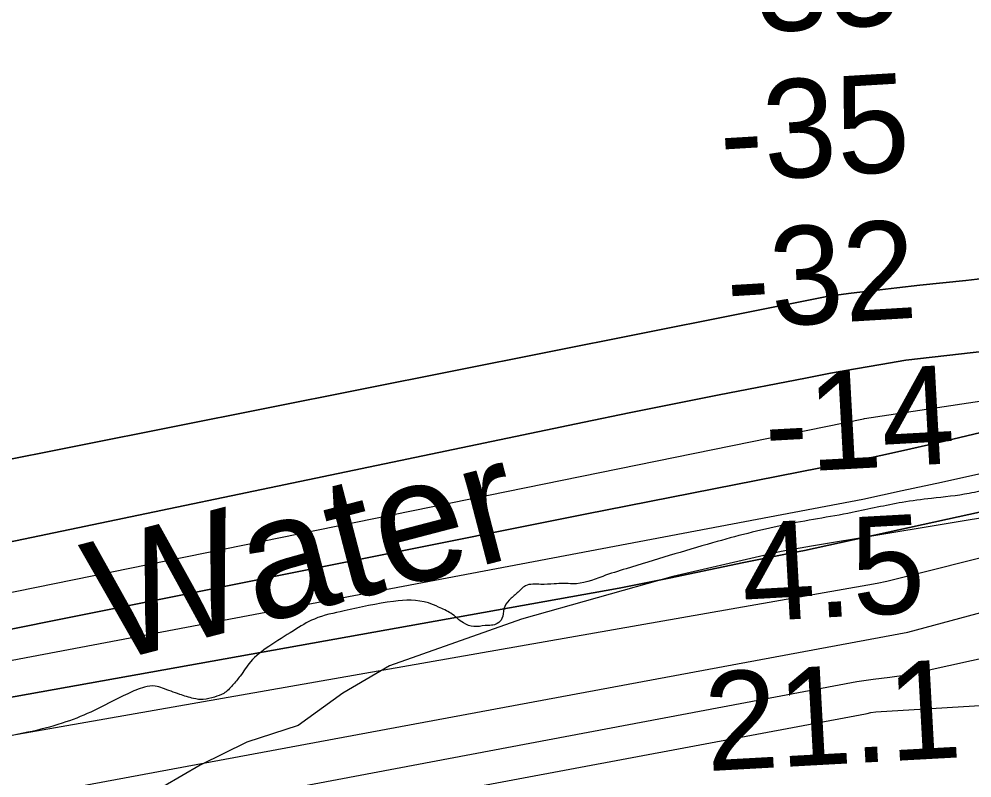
# Model space of a CAD drawing. Extents: x 3445503 to 3483459, y 540493 to 566012.
# Drawn here: x 3462457 to 3463105, y 550273 to 550789 of the extents above; entities that cross this region are included whole.
import ezdxf

# ---------------------------------------------------------------- set-up
doc = ezdxf.new("R2010")
doc.units = 0
for name, color, linetype in [('V-RIVR-EDGE', 7, 'Continuous'), ('V-RIVR-IDEN', 7, 'Continuous'), ('V-RIVR-RANG', 7, 'Continuous'), ('V-SITE-VEGE', 7, 'Continuous'), ('V-TOPO-DPTH', 7, 'Continuous'), ('V-TOPO-MINR', 7, 'Continuous'), ('V-TOPO-WATR', 7, 'Continuous')]:
    doc.layers.add(name, color=color, linetype=linetype)

msp = doc.modelspace()

# ---------------------------------------------------------------- linework, layer by layer
at = {"layer": 'V-RIVR-EDGE'}
msp.add_spline([(3464240.76, 550568.22), (3464194.17, 550562.43), (3464170.52, 550559.36), (3464160.09, 550560.08), (3464152.1, 550562.88), (3464144.1, 550559.77), (3464137.84, 550557.01), (3464132.61, 550553.54), (3464120.44, 550551.84), (3464111.75, 550549.77), (3464091.59, 550551.21), (3464071.09, 550554.74), (3464053.36, 550554.43), (3464011.29, 550553.84), (3463955.31, 550548.07), (3463935.83, 550543.95), (3463926.09, 550539.11), (3463922.24, 550531.47), (3463921.87, 550521.39), (3463920.11, 550511.66), (3463915.92, 550505.41), (3463903.4, 550501.97), (3463893.32, 550502.69), (3463886.03, 550507.57), (3463876.67, 550518.02), (3463871.82, 550526.73), (3463860.71, 550532.66), (3463854.46, 550531.98), (3463843.32, 550529.23), (3463836.02, 550528.9), (3463822.12, 550529.63), (3463812.04, 550532.09), (3463805.09, 550530.71), (3463800.56, 550526.9), (3463796.04, 550525.17), (3463792.21, 550525.18), (3463785.97, 550530.07), (3463777.63, 550533.91), (3463755.74, 550536.75), (3463735.23, 550537.84), (3463700.81, 550536.88), (3463663.61, 550531.76), (3463638.57, 550527.65), (3463632.65, 550525.23), (3463623.61, 550524.21), (3463615.62, 550525.62), (3463608.32, 550525.29), (3463599.27, 550522.88), (3463591.95, 550516.29), (3463587.08, 550514.57), (3463580.14, 550517.02), (3463569.72, 550522.26), (3463566.94, 550522.26), (3463563.11, 550519.84), (3463559.63, 550517.07), (3463551.28, 550516.39), (3463543.64, 550517.8), (3463539.47, 550521.29), (3463535.66, 550524.43), (3463531.49, 550525.48), (3463519.32, 550525.16), (3463508.2, 550524.15), (3463500.53, 550518.95), (3463474.8, 550516.23), (3463463.33, 550517.31), (3463452.21, 550516.64), (3463438.64, 550513.89), (3463430.99, 550511.48), (3463420.56, 550511.15), (3463410.13, 550511.18), (3463402.49, 550515.72), (3463395.9, 550519.56), (3463391.38, 550520.61), (3463385.13, 550520.98), (3463379.21, 550519.95), (3463372.6, 550516.84), (3463363.55, 550509.9), (3463354.14, 550504.02), (3463345.1, 550501.61), (3463333.62, 550497.46), (3463323.88, 550496.1), (3463316.23, 550496.81), (3463311.37, 550496.82), (3463301.28, 550495.11), (3463290.85, 550493.05), (3463275.2, 550490.31), (3463253.64, 550487.93), (3463230.69, 550485.9), (3463201.83, 550482.15), (3463171.58, 550478.75), (3463158.36, 550475.65), (3463147.22, 550471.85), (3463129.49, 550468.77), (3463117.67, 550468.8), (3463103.06, 550466.4), (3463077.33, 550462.99), (3463057.51, 550460.26), (3463023.42, 550453.39), (3462976.47, 550444.81), (3462928.47, 550432.76), (3462869.67, 550415.18), (3462853.67, 550410), (3462833.15, 550404.84), (3462827.24, 550405.2), (3462820.63, 550404.87), (3462811.59, 550404.55), (3462801.16, 550403.53), (3462795.59, 550398.68), (3462790.01, 550393.82), (3462786.52, 550387.92), (3462785.12, 550381.32), (3462781.98, 550377.85), (3462773.63, 550376.48), (3462765.98, 550375.81), (3462759.04, 550378.26), (3462750.36, 550384.88), (3462742.03, 550389.08), (3462735.08, 550391.87), (3462711.45, 550392.98), (3462677.71, 550386.45), (3462657.53, 550380.94), (3462643.26, 550372.98), (3462626.55, 550362.25), (3462614.01, 550351.85), (3462607.03, 550342.13), (3462601.8, 550335.89), (3462595.88, 550330.34), (3462589.61, 550327.92), (3462581.96, 550326.2), (3462575.36, 550326.91), (3462565.98, 550329.72), (3462554.17, 550333.92), (3462549.31, 550335.32), (3462542.01, 550334.64), (3462530.52, 550330.15), (3462505.46, 550317.7), (3462485.98, 550310.1), (3462462.67, 550303.9), (3462437.28, 550298.05), (3462426.14, 550293.91), (3462414.31, 550288.03), (3462401.43, 550283.19), (3462386.48, 550281.15), (3462375.36, 550281.52), (3462370.84, 550280.84), (3462362.84, 550279.81), (3462353.8, 550280.53), (3462343.39, 550285.08), (3462330.19, 550293.1), (3462320.47, 550297.3), (3462312.13, 550298.71), (3462299.98, 550302.91), (3462289.2, 550303.29), (3462278.42, 550303.31), (3462258.25, 550299.54), (3462242.25, 550294.36), (3462235.63, 550290.56), (3462231.44, 550282.92), (3462227.62, 550281.89), (3462214.06, 550283.31), (3462205.03, 550285.07), (3462197.03, 550285.09), (3462185.21, 550284.42), (3462175.81, 550280.28), (3462160.5, 550272.32), (3462155.27, 550265.73), (3462154.22, 550262.6), (3462152.82, 550258.08), (3462151.76, 550253.57), (3462146.89, 550250.8), (3462139.94, 550253.6), (3462134.39, 550259.17), (3462131.64, 550269.26), (3462126.44, 550274.14), (3462118.79, 550276.25), (3462102.11, 550276.63), (3462071.15, 550270.8), (3462048.55, 550266.34), (3462033.93, 550258.03), (3462028, 550253.18), (3462025.91, 550248.32), (3462025.89, 550242.76), (3462026.22, 550236.15), (3462024.47, 550230.24), (3462016.11, 550224.7), (3462003.75, 550220.36)], degree=3, dxfattribs=at)
at = {"layer": 'V-SITE-VEGE'}
msp.add_lwpolyline([(3463525.11, 550518.22), (3462995.67, 550430.5), (3462975.08, 550426.88), (3462901.45, 550409.84), (3462798.39, 550380.76), (3462708.54, 550349.03), (3462676.83, 550330.53), (3462646.59, 550308.61), (3462611.59, 550297.15), (3462579.84, 550281.49), (3462554.9, 550267.14)], dxfattribs=at)
at = {"layer": 'V-TOPO-DPTH'}
for points in [[(3464642.17, 550735.67), (3463729.67, 550629.43), (3463717.97, 550628.68), (3463679.72, 550626.09), (3463641.49, 550623.29), (3463059.91, 550556.96), (3463042.8, 550554.16), (3463025.72, 550551.24), (3463008.67, 550548.14), (3462991.65, 550544.91), (3462933, 550533.45), (3462902.34, 550527.36), (3462871.7, 550521.16), (3462841.11, 550514.77), (3462323.66, 550406.99)], [(3462323.66, 550406.99), (3462841.11, 550514.77), (3462871.7, 550521.16), (3462902.34, 550527.36), (3462933, 550533.45), (3462991.65, 550544.91), (3463008.67, 550548.14), (3463025.72, 550551.24), (3463042.8, 550554.16), (3463059.91, 550556.96), (3463641.49, 550623.29), (3463679.72, 550626.09), (3463717.97, 550628.68), (3463729.67, 550629.43), (3464642.17, 550735.67)], [(3463904.62, 550706.03), (3463703.06, 550681.27), (3463671.97, 550677.55), (3463640.86, 550673.96), (3463609.73, 550670.58), (3463578.59, 550667.32), (3463547.45, 550664.05), (3463516.32, 550660.61), (3463485.23, 550656.93), (3463454.15, 550653.09), (3463349.52, 550639.75), (3463305.5, 550634.27), (3463261.45, 550628.97), (3463217.38, 550623.95), (3463173.28, 550619.11), (3463116.22, 550613.02), (3463100.64, 550611.35), (3463085.05, 550609.68), (3463069.47, 550608.01), (3463053.89, 550606.33), (3463038.32, 550604.54), (3463022.77, 550602.61), (3463007.24, 550600.48), (3462178.76, 550435.51)], [(3463904.62, 550706.03), (3463703.06, 550681.27), (3463671.97, 550677.55), (3463640.86, 550673.96), (3463609.73, 550670.58), (3463578.59, 550667.32), (3463547.45, 550664.05), (3463516.32, 550660.61), (3463485.23, 550656.93), (3463454.15, 550653.09), (3463349.52, 550639.75), (3463305.5, 550634.27), (3463261.45, 550628.97), (3463217.38, 550623.95), (3463173.28, 550619.11), (3463116.22, 550613.02), (3463100.64, 550611.35), (3463085.05, 550609.68), (3463069.47, 550608.01), (3463053.89, 550606.33), (3463038.32, 550604.54), (3463022.77, 550602.61), (3463007.24, 550600.48), (3462178.76, 550435.51)], [(3460826.61, 549947.36), (3461361.19, 550029.12), (3461371.44, 550030.75), (3461381.68, 550032.46), (3461391.9, 550034.29), (3461402.1, 550036.21), (3462106.66, 550310.78), (3462139.67, 550316.11), (3462172.7, 550321.33), (3462204.17, 550326.22), (3462244.98, 550332.83), (3462841.69, 550452.28), (3463001.94, 550483.79), (3463015.58, 550486.53), (3463029.21, 550489.34), (3463042.81, 550492.26), (3463056.4, 550495.25), (3463082.34, 550501.06), (3463096.66, 550504.41), (3463110.93, 550507.93), (3463641.78, 550595.69), (3463666.23, 550597.32), (3463690.7, 550598.76), (3463850.95, 550607.3)], [(3463850.95, 550607.3), (3463690.7, 550598.76), (3463666.23, 550597.32), (3463641.78, 550595.69), (3463110.93, 550507.93), (3463096.66, 550504.41), (3463082.34, 550501.06), (3463056.4, 550495.25), (3463042.81, 550492.26), (3463029.21, 550489.34), (3463015.58, 550486.53), (3463001.94, 550483.79), (3462841.69, 550452.28), (3462244.98, 550332.83), (3462204.17, 550326.22), (3462172.7, 550321.33), (3462139.67, 550316.11), (3462106.66, 550310.78), (3461402.1, 550036.21), (3461391.9, 550034.29), (3461381.68, 550032.46), (3461371.44, 550030.75), (3461361.19, 550029.12), (3460826.61, 549947.36)], [(3460796.68, 549887), (3461333.7, 549993.24), (3461359, 549997.61), (3461384.27, 550002.09), (3461409.51, 550006.76), (3462097.68, 550264.71), (3462108.77, 550266.64), (3462119.87, 550268.5), (3462864.92, 550401.86), (3462898.89, 550408.81), (3462949.81, 550419.38), (3462966.81, 550422.78), (3462983.82, 550426.13), (3462991.05, 550427.53), (3463642.04, 550570.24), (3463653.7, 550570.91), (3463665.37, 550571.48), (3464200.45, 550593.79)], [(3464200.45, 550593.79), (3463665.37, 550571.48), (3463653.7, 550570.91), (3463642.04, 550570.24), (3462991.05, 550427.53), (3462983.82, 550426.13), (3462966.81, 550422.78), (3462949.81, 550419.38), (3462898.89, 550408.81), (3462864.92, 550401.86), (3462119.87, 550268.5), (3462108.77, 550266.64), (3462097.68, 550264.71), (3461409.51, 550006.76), (3461384.27, 550002.09), (3461359, 549997.61), (3461333.7, 549993.24), (3460796.68, 549887)], [(3459211.38, 549345.72), (3459924.71, 549586.06), (3459936.94, 549589.12), (3460800.63, 549811.2), (3461414.15, 549976.77), (3461441.4, 549981.97), (3462062.16, 550182.04), (3462087.24, 550188.76), (3462112.44, 550194.95), (3462137.83, 550200.35), (3463061.3, 550371.99), (3463612.81, 550520.65), (3463627.71, 550525.32), (3463642.71, 550529.62), (3463657.86, 550533.37), (3463673.11, 550536.73), (3463688.48, 550539.38), (3463703.91, 550541.45), (3463719.44, 550542.63), (3463735.03, 550543.24)]]:
    msp.add_lwpolyline(points, dxfattribs=at)
at = {"layer": 'V-TOPO-MINR'}
for points in [[(3462323.66, 550406.99), (3462841.11, 550514.77), (3462871.7, 550521.16), (3462902.34, 550527.36), (3462933, 550533.45), (3462991.65, 550544.91), (3463008.67, 550548.14), (3463025.72, 550551.24), (3463042.8, 550554.16), (3463059.91, 550556.96), (3463641.49, 550623.29), (3463679.72, 550626.09), (3463717.97, 550628.68), (3463729.67, 550629.43), (3464642.17, 550735.67)], [(3462178.76, 550435.51), (3463007.24, 550600.48), (3463022.77, 550602.61), (3463038.32, 550604.54), (3463053.89, 550606.33), (3463069.47, 550608.01), (3463085.05, 550609.68), (3463100.64, 550611.35), (3463116.22, 550613.02), (3463173.28, 550619.11), (3463217.38, 550623.95), (3463261.45, 550628.97), (3463305.5, 550634.27), (3463349.52, 550639.75), (3463454.15, 550653.09), (3463485.23, 550656.93), (3463516.32, 550660.61), (3463547.45, 550664.05), (3463578.59, 550667.32), (3463609.73, 550670.58), (3463640.86, 550673.96), (3463671.97, 550677.55), (3463703.06, 550681.27), (3463904.62, 550706.03)], [(3462186.46, 550345.27), (3463031.03, 550517.1), (3463031.75, 550517.27), (3463641.64, 550609.12), (3463672.82, 550611.36), (3463704.02, 550613.39), (3463787.77, 550618.38)], [(3460826.61, 549947.36), (3461361.19, 550029.12), (3461371.44, 550030.75), (3461381.68, 550032.46), (3461391.9, 550034.29), (3461402.1, 550036.21), (3462106.66, 550310.78), (3462139.67, 550316.11), (3462172.7, 550321.33), (3462204.17, 550326.22), (3462244.98, 550332.83), (3462841.69, 550452.28), (3463001.94, 550483.79), (3463015.58, 550486.53), (3463029.21, 550489.34), (3463042.81, 550492.26), (3463056.4, 550495.25), (3463082.34, 550501.06), (3463096.66, 550504.41), (3463110.93, 550507.93), (3463641.78, 550595.69), (3463666.23, 550597.32), (3463690.7, 550598.76), (3463850.95, 550607.3)], [(3460819.02, 549919.51), (3461347.41, 550011.27), (3461365.2, 550014.22), (3461382.97, 550017.29), (3461400.71, 550020.52), (3461418.43, 550023.87), (3462107.7, 550289.11), (3462129.95, 550292.77), (3462152.21, 550296.35), (3463030.72, 550462.58), (3463057.52, 550468.3), (3463084.29, 550474.15), (3463139.15, 550486.38), (3463641.91, 550582.76), (3463659.88, 550583.88), (3463677.85, 550584.84), (3463985.31, 550599.4)], [(3460773.79, 549852.53), (3461385.57, 549986.88), (3461418.29, 549993.01), (3461451, 549999.24), (3462105.17, 550239.69), (3462107.58, 550240.52), (3462110, 550241.3), (3462112.44, 550242.02), (3462114.9, 550242.69), (3462117.37, 550243.29), (3462119.85, 550243.85), (3462122.35, 550244.34), (3462124.86, 550244.78), (3462129.36, 550245.52), (3462132.54, 550246.04), (3462135.72, 550246.56), (3462138.9, 550247.09), (3463034.12, 550404.13), (3463040.52, 550405.37), (3463046.91, 550406.63), (3463653.21, 550558.59), (3464432.27, 550586.79)], [(3459211.38, 549345.72), (3459924.71, 549586.06), (3459936.94, 549589.12), (3460800.63, 549811.2), (3461414.15, 549976.77), (3461441.4, 549981.97), (3462062.16, 550182.04), (3462087.24, 550188.76), (3462112.44, 550194.95), (3462137.83, 550200.35), (3463061.3, 550371.99), (3463612.81, 550520.65), (3463627.71, 550525.32), (3463642.71, 550529.62), (3463657.86, 550533.37), (3463673.11, 550536.73), (3463688.48, 550539.38), (3463703.91, 550541.45), (3463719.44, 550542.63), (3463735.03, 550543.24)], [(3459155.64, 549293.25), (3459905.81, 549540.06), (3459920.2, 549545.16), (3459934.63, 549550.14), (3459949.08, 549555.05), (3460803.93, 549764.42), (3461388.2, 549956.36), (3461392.75, 549957.21), (3461397.29, 549958.07), (3462102.29, 550164.56), (3462113.64, 550166.95), (3462125.07, 550168.97), (3462136.55, 550170.74), (3463026.5, 550338.47), (3463037.8, 550339.99), (3463049.11, 550341.47), (3463060.43, 550342.92), (3463631.14, 550468.86), (3463643.23, 550470.52), (3463655.39, 550471.51), (3463667.59, 550472.05), (3464480.31, 550485.96)], [(3462115.04, 550144.83), (3463032.58, 550316.44), (3463033.57, 550316.8), (3463036.13, 550317.42), (3463039.59, 550317.82), (3463580.92, 550350.72), (3463591.5, 550351.37), (3463602.07, 550352.03), (3463612.65, 550352.71), (3463623.23, 550353.39), (3463636.76, 550354.28), (3463640.57, 550354.45), (3463644.37, 550354.51), (3463648.18, 550354.39), (3463651.99, 550354.17), (3463677.11, 550352.14), (3463693.46, 550350.63), (3463709.78, 550348.87), (3463726.05, 550346.74), (3463742.29, 550344.37)]]:
    msp.add_lwpolyline(points, dxfattribs=at)
at = {"layer": 'V-TOPO-WATR'}
msp.add_lwpolyline([(3460796.68, 549887), (3461333.7, 549993.24), (3461359, 549997.61), (3461384.27, 550002.09), (3461409.51, 550006.76), (3462097.68, 550264.71), (3462108.77, 550266.64), (3462119.87, 550268.5), (3462864.92, 550401.86), (3462898.89, 550408.81), (3462949.81, 550419.38), (3462966.81, 550422.78), (3462983.82, 550426.13), (3462991.05, 550427.53), (3463642.04, 550570.24), (3463653.7, 550570.91), (3463665.37, 550571.48), (3464200.45, 550593.79)], dxfattribs=at)

# ---------------------------------------------------------------- texts
at = {"layer": 'V-RIVR-IDEN'}
msp.add_text('Water ', height=83, rotation=14.60343, dxfattribs=at).set_placement((3462517.07, 550350.82))
at = {"layer": 'V-RIVR-RANG'}
for s, rotation, p in [('-35', 3.42342, (3462929.01, 550778.02)), ('-35', 3.42342, (3462934.73, 550678.18)), ('-32', 3.42342, (3462939.4, 550578.29)), ('-14', 3.13833, (3462965.22, 550479.97)), ('4.5', 3.13833, (3462949.87, 550378.98)), ('21.1', 3.13833, (3462924.78, 550277.46))]:
    msp.add_text(s, height=67, rotation=rotation, dxfattribs=at).set_placement(p)

doc.saveas('drawing.dxf')
